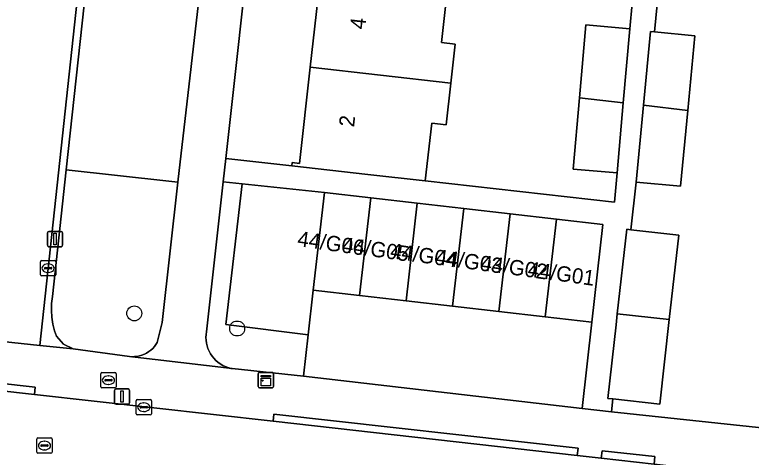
# Model space of a CAD drawing. Extents: x 161928 to 163071, y 386474 to 387428.
# Drawn here: x 162757.53 to 162805.69, y 387093.52 to 387122.45 of the extents above; entities that cross this region are included whole.
import ezdxf

# ---------------------------------------------------------------- set-up
doc = ezdxf.new("R2010")
doc.units = 0
for name, color, linetype in [('IMGEO_Boom', 7, 'Continuous'), ('IMGEO_Brandkraan', 7, 'Continuous'), ('IMGEO_Erf', 7, 'Continuous'), ('IMGEO_Groenvoorziening', 7, 'Continuous'), ('IMGEO_Kast', 7, 'Continuous'), ('IMGEO_Kolk', 7, 'Continuous'), ('IMGEO_Lichtmast', 7, 'Continuous'), ('IMGEO_Pand', 7, 'Continuous'), ('IMGEO_Pand_nummerreeks', 7, 'Continuous'), ('IMGEO_Parkeervlak_open', 7, 'Continuous'), ('IMGEO_Rijbaan_lokaal_open', 7, 'Continuous'), ('IMGEO_Rioolput', 7, 'Continuous'), ('IMGEO_Voetpad_open', 7, 'Continuous')]:
    doc.layers.add(name, color=color, linetype=linetype)

msp = doc.modelspace()

# ---------------------------------------------------------------- linework, layer by layer
at = {"layer": 'IMGEO_Boom'}
for centre in [(162765.342, 387102.928), (162772.071, 387101.939)]:
    msp.add_circle(centre, 0.489, dxfattribs=at)
at = {"layer": 'IMGEO_Brandkraan'}
for p, q in [((162763.227, 387099.06), (162764.079, 387099.06)), ((162763.152, 387098.134), (162763.152, 387098.986)), ((162763.454, 387098.603), (162763.852, 387098.603)), ((162763.64, 387098.84), (162763.665, 387098.84)), ((162764.153, 387098.986), (162764.153, 387098.134)), ((162763.411, 387098.554), (162763.411, 387098.566)), ((162763.849, 387098.517), (162763.451, 387098.517)), ((162763.663, 387098.28), (162763.638, 387098.28)), ((162763.895, 387098.566), (162763.895, 387098.554)), ((162764.079, 387098.06), (162763.227, 387098.06))]:
    msp.add_line(p, q, dxfattribs=at)
for points in [[(162763.227, 387099.06), (162764.079, 387099.06)], [(162763.152, 387098.134), (162763.152, 387098.986)], [(162764.153, 387098.986), (162764.153, 387098.134)], [(162764.079, 387098.06), (162763.227, 387098.06)]]:
    msp.add_lwpolyline(points, dxfattribs=at)
for centre, radius, start, end in [((162763.229, 387098.984), 0.0765, 91.552, 178.448), ((162763.229, 387098.984), 0.0765, 91.552, 178.448), ((162764.077, 387098.984), 0.0765, 1.552, 88.448), ((162764.077, 387098.984), 0.0765, 1.552, 88.448), ((162763.451, 387098.563), 0.0403, 85.8775, 175.7526), ((162763.856, 387098.565), 0.0386, 1.7309, 96.639), ((162763.229, 387098.136), 0.0765, 181.552, 268.448), ((162763.229, 387098.136), 0.0765, 181.552, 268.448), ((162763.448, 387098.553), 0.0366, 178.938, 274.7102), ((162763.852, 387098.56), 0.043, 264.8664, 352.4533), ((162764.077, 387098.136), 0.0765, 271.552, 358.448), ((162764.077, 387098.136), 0.0765, 271.552, 358.448)]:
    msp.add_arc(centre, radius, start, end, dxfattribs=at)
for centre, major_axis, ratio, start_param, end_param in [((162763.639, 387098.56), (-0.387, 0.002), 0.722429, 4.712389, 7.853982), ((162763.664, 387098.56), (-0.39, 0.002), 0.717154, 1.570796, 4.712389)]:
    msp.add_ellipse(centre, major_axis=major_axis, ratio=ratio, start_param=start_param, end_param=end_param, dxfattribs=at)
at = {"layer": 'IMGEO_Erf'}
for points in [[(162778.405, 387176.891), (162771.32, 387113.058), (162775.653, 387112.577), (162775.676, 387112.785), (162776.147, 387112.732), (162776.855, 387119.015), (162777.549, 387125.173), (162777.085, 387125.225), (162777.099, 387125.345), (162777.112, 387125.463), (162777.628, 387125.404), (162778.335, 387131.682), (162779.028, 387137.833), (162778.57, 387137.885), (162778.585, 387138.022), (162778.601, 387138.16), (162779.07, 387138.108), (162779.784, 387144.447), (162780.484, 387150.655)], [(162802.398, 387149.681), (162802.128, 387146.823), (162804.848, 387146.566), (162804.383, 387141.641), (162803.916, 387136.684), (162801.078, 387136.951), (162800.81, 387134.107), (162803.423, 387133.861), (162802.96, 387128.953), (162802.492, 387123.986), (162799.64, 387124.255), (162799.364, 387121.331), (162801.995, 387121.082), (162801.534, 387116.2), (162801.067, 387111.243), (162798.168, 387111.516), (162797.819, 387108.399), (162800.95, 387108.048), (162800.331, 387102.518), (162799.712, 387096.988), (162796.634, 387097.333), (162796.545, 387096.499), (162818.858, 387094.116)], [(162785.854, 387124.384), (162785.431, 387120.637), (162786.332, 387120.535), (162786.043, 387117.977), (162785.736, 387115.255), (162784.797, 387115.361), (162784.372, 387111.595), (162796.74, 387110.199), (162796.911, 387112.108), (162794.033, 387112.365), (162794.448, 387117.013), (162794.874, 387121.781), (162797.752, 387121.524), (162798.051, 387124.866)]]:
    msp.add_lwpolyline(points, dxfattribs=at)
at = {"layer": 'IMGEO_Groenvoorziening'}
msp.add_lwpolyline([(162762.592, 387127.921), (162760.898, 387112.309), (162767.605, 387111.57), (162768.201, 387111.502), (162769.926, 387126.645)], dxfattribs=at)
for points in [[(162760.898, 387112.309), (162759.993, 387104.028), (162759.94, 387103.577), (162759.927, 387103.123), (162759.954, 387102.67), (162760.022, 387102.221), (162760.13, 387101.78), (162760.247, 387101.428), (162760.718, 387100.914), (162761.344, 387100.605), (162765.026, 387100.107), (162765.192, 387100.096), (162765.359, 387100.1), (162765.524, 387100.118), (162765.688, 387100.152), (162765.847, 387100.2), (162766.002, 387100.262), (162766.151, 387100.337), (162766.292, 387100.425), (162766.425, 387100.526), (162766.548, 387100.638), (162766.66, 387100.761), (162766.762, 387100.893), (162766.845, 387101.024), (162767.157, 387102.333), (162768.201, 387111.502), (162767.605, 387111.57)], [(162776.711, 387101.52), (162771.337, 387102.192), (162772.388, 387111.4), (162771.15, 387111.531), (162770.062, 387101.727), (162770.038, 387101.542), (162770.03, 387101.356), (162770.039, 387101.17), (162770.064, 387100.985), (162770.106, 387100.804), (162770.164, 387100.627), (162770.238, 387100.456), (162770.326, 387100.292), (162770.429, 387100.136), (162770.546, 387099.991), (162770.674, 387099.856), (162770.815, 387099.734), (162770.966, 387099.624), (162771.125, 387099.528), (162771.293, 387099.447), (162771.468, 387099.382), (162771.647, 387099.332), (162771.734, 387099.314), (162776.407, 387098.833)], [(162777.779, 387110.827), (162772.388, 387111.4), (162771.337, 387102.192), (162776.711, 387101.52), (162777.043, 387104.449)]]:
    msp.add_lwpolyline(points, close=True, dxfattribs=at)
at = {"layer": 'IMGEO_Kast'}
for p, q in [((162773.524, 387099.068), (162774.365, 387099.068)), ((162774.365, 387099.068), (162773.524, 387099.068)), ((162773.449, 387098.143), (162773.449, 387098.984)), ((162773.449, 387098.984), (162773.449, 387098.143)), ((162774.449, 387098.993), (162774.449, 387098.152)), ((162774.449, 387098.152), (162774.449, 387098.993)), ((162774.374, 387098.068), (162773.533, 387098.068)), ((162773.533, 387098.068), (162774.374, 387098.068))]:
    msp.add_line(p, q, dxfattribs=at)
for points in [[(162773.644, 387098.858), (162774.244, 387098.858), (162774.244, 387098.773), (162773.644, 387098.773), (162773.644, 387098.858)], [(162773.644, 387098.683), (162774.244, 387098.683), (162774.244, 387098.194), (162773.644, 387098.194), (162773.644, 387098.683)]]:
    msp.add_lwpolyline(points, dxfattribs=at)
msp.add_circle((162773.728, 387098.532), 0.0377, dxfattribs=at)
for centre, start, end in [((162773.527, 387098.99), 92.4484, 184.2845), ((162773.527, 387098.99), 92.4484, 184.2845), ((162774.371, 387098.99), 2.4484, 94.2845), ((162774.371, 387098.99), 2.4484, 94.2845), ((162773.527, 387098.146), 182.4484, 274.2845), ((162773.527, 387098.146), 182.4484, 274.2845), ((162774.371, 387098.146), 272.4484, 4.2845), ((162774.371, 387098.146), 272.4484, 4.2845)]:
    msp.add_arc(centre, 0.0779, start, end, dxfattribs=at)
at = {"layer": 'IMGEO_Kolk'}
for p, q in [((162759.204, 387105.456), (162759.204, 387106.308)), ((162759.279, 387106.382), (162760.131, 387106.382)), ((162760.205, 387106.308), (162760.205, 387105.456)), ((162759.463, 387105.876), (162759.463, 387105.888)), ((162759.901, 387105.839), (162759.503, 387105.839)), ((162759.506, 387105.925), (162759.904, 387105.925)), ((162759.692, 387106.162), (162759.717, 387106.162)), ((162759.947, 387105.888), (162759.947, 387105.876)), ((162760.131, 387105.382), (162759.279, 387105.382)), ((162759.715, 387105.602), (162759.69, 387105.602)), ((162765.462, 387096.368), (162765.462, 387097.22)), ((162765.537, 387097.294), (162766.389, 387097.294)), ((162766.463, 387097.22), (162766.463, 387096.368)), ((162765.721, 387096.788), (162765.721, 387096.8)), ((162766.159, 387096.751), (162765.761, 387096.751)), ((162765.764, 387096.837), (162766.162, 387096.837)), ((162765.95, 387097.074), (162765.975, 387097.074)), ((162766.205, 387096.8), (162766.205, 387096.788)), ((162766.389, 387096.294), (162765.537, 387096.294)), ((162765.973, 387096.514), (162765.948, 387096.514))]:
    msp.add_line(p, q, dxfattribs=at)
for points in [[(162759.204, 387105.456), (162759.204, 387106.308)], [(162759.279, 387106.382), (162760.131, 387106.382)], [(162760.205, 387106.308), (162760.205, 387105.456)], [(162760.131, 387105.382), (162759.279, 387105.382)], [(162765.462, 387096.368), (162765.462, 387097.22)], [(162765.537, 387097.294), (162766.389, 387097.294)], [(162766.463, 387097.22), (162766.463, 387096.368)], [(162766.389, 387096.294), (162765.537, 387096.294)]]:
    msp.add_lwpolyline(points, dxfattribs=at)
for centre, radius, start, end in [((162759.281, 387106.306), 0.0765, 91.552, 178.448), ((162759.281, 387106.306), 0.0765, 91.552, 178.448), ((162760.129, 387106.306), 0.0765, 1.552, 88.448), ((162760.129, 387106.306), 0.0765, 1.552, 88.448), ((162759.503, 387105.885), 0.0403, 85.8775, 175.7526), ((162759.5, 387105.875), 0.0366, 178.938, 274.7102), ((162759.904, 387105.882), 0.043, 264.8664, 352.4533), ((162759.908, 387105.887), 0.0386, 1.7309, 96.639), ((162759.281, 387105.458), 0.0765, 181.552, 268.448), ((162759.281, 387105.458), 0.0765, 181.552, 268.448), ((162760.129, 387105.458), 0.0765, 271.552, 358.448), ((162760.129, 387105.458), 0.0765, 271.552, 358.448), ((162765.539, 387097.218), 0.0765, 91.552, 178.448), ((162765.539, 387097.218), 0.0765, 91.552, 178.448), ((162766.387, 387097.218), 0.0765, 1.552, 88.448), ((162766.387, 387097.218), 0.0765, 1.552, 88.448), ((162765.761, 387096.797), 0.0403, 85.8775, 175.7526), ((162765.758, 387096.787), 0.0366, 178.938, 274.7102), ((162766.162, 387096.794), 0.043, 264.8664, 352.4533), ((162766.166, 387096.799), 0.0386, 1.7309, 96.639), ((162765.539, 387096.37), 0.0765, 181.552, 268.448), ((162765.539, 387096.37), 0.0765, 181.552, 268.448), ((162766.387, 387096.37), 0.0765, 271.552, 358.448), ((162766.387, 387096.37), 0.0765, 271.552, 358.448)]:
    msp.add_arc(centre, radius, start, end, dxfattribs=at)
for centre, major_axis, ratio, start_param, end_param in [((162759.691, 387105.882), (-0.387, 0.002), 0.722429, 4.712389, 7.853982), ((162759.716, 387105.882), (-0.39, 0.002), 0.717154, 1.570796, 4.712389), ((162765.949, 387096.794), (-0.387, 0.002), 0.722429, 4.712389, 7.853982), ((162765.974, 387096.794), (-0.39, 0.002), 0.717154, 1.570796, 4.712389)]:
    msp.add_ellipse(centre, major_axis=major_axis, ratio=ratio, start_param=start_param, end_param=end_param, dxfattribs=at)
at = {"layer": 'IMGEO_Lichtmast'}
for p, q in [((162759.763, 387108.286), (162760.553, 387108.286)), ((162760.553, 387108.286), (162759.763, 387108.286)), ((162759.663, 387107.386), (162759.663, 387108.186)), ((162759.663, 387108.186), (162759.663, 387107.386)), ((162760.653, 387108.186), (162760.653, 387107.386)), ((162760.653, 387107.386), (162760.653, 387108.186)), ((162760.553, 387107.286), (162759.763, 387107.286)), ((162759.763, 387107.286), (162760.553, 387107.286)), ((162764.048, 387097.09), (162764.048, 387097.89)), ((162764.048, 387097.89), (162764.048, 387097.09)), ((162764.148, 387097.99), (162764.938, 387097.99)), ((162764.938, 387097.99), (162764.148, 387097.99)), ((162765.038, 387097.89), (162765.038, 387097.09)), ((162765.038, 387097.09), (162765.038, 387097.89)), ((162764.938, 387096.99), (162764.148, 387096.99)), ((162764.148, 387096.99), (162764.938, 387096.99))]:
    msp.add_line(p, q, dxfattribs=at)
for points in [[(162760.083, 387108.161), (162760.233, 387108.161), (162760.233, 387107.411), (162760.083, 387107.411), (162760.083, 387108.161)], [(162764.468, 387097.865), (162764.618, 387097.865), (162764.618, 387097.115), (162764.468, 387097.115), (162764.468, 387097.865)]]:
    msp.add_lwpolyline(points, dxfattribs=at)
for centre, start, end in [((162759.763, 387108.186), 90, 180), ((162759.763, 387108.186), 90, 180), ((162760.553, 387108.186), 0, 90), ((162760.553, 387108.186), 360, 90), ((162759.763, 387107.386), 180, 270), ((162759.763, 387107.386), 180, 270), ((162760.553, 387107.386), 270, 0), ((162760.553, 387107.386), 270, 0), ((162764.148, 387097.89), 90, 180), ((162764.148, 387097.89), 90, 180), ((162764.938, 387097.89), 0, 90), ((162764.938, 387097.89), 360, 90), ((162764.148, 387097.09), 180, 270), ((162764.148, 387097.09), 180, 270), ((162764.938, 387097.09), 270, 0), ((162764.938, 387097.09), 270, 0)]:
    msp.add_arc(centre, 0.1, start, end, dxfattribs=at)
at = {"layer": 'IMGEO_Pand'}
for points in [[(162777.099, 387125.345), (162777.085, 387125.225), (162777.549, 387125.173), (162776.855, 387119.015), (162786.043, 387117.977), (162786.332, 387120.535), (162785.431, 387120.637), (162785.854, 387124.384)], [(162797.32, 387116.684), (162797.752, 387121.524), (162794.874, 387121.781), (162794.448, 387117.013)], [(162801.995, 387121.082), (162799.364, 387121.331), (162799.097, 387121.356), (162798.642, 387116.532), (162801.534, 387116.2)], [(162776.855, 387119.015), (162776.147, 387112.732), (162775.676, 387112.785), (162775.653, 387112.577), (162780.622, 387112.017), (162784.372, 387111.595), (162784.797, 387115.361), (162785.736, 387115.255), (162786.043, 387117.977)], [(162794.448, 387117.013), (162794.033, 387112.365), (162796.911, 387112.108), (162797.32, 387116.684)], [(162798.642, 387116.532), (162798.168, 387111.516), (162801.067, 387111.243), (162801.534, 387116.2)], [(162780.079, 387104.099), (162780.814, 387110.477), (162777.779, 387110.827), (162777.043, 387104.449)], [(162783.114, 387103.749), (162783.85, 387110.127), (162780.814, 387110.477), (162780.079, 387104.099)], [(162786.15, 387103.399), (162786.885, 387109.777), (162783.85, 387110.127), (162783.114, 387103.749)], [(162789.185, 387103.049), (162789.92, 387109.427), (162786.885, 387109.777), (162786.15, 387103.399)], [(162792.22, 387102.699), (162792.956, 387109.077), (162789.92, 387109.427), (162789.185, 387103.049)], [(162795.256, 387102.349), (162795.991, 387108.727), (162792.956, 387109.077), (162792.22, 387102.699)], [(162800.95, 387108.048), (162797.819, 387108.399), (162797.548, 387108.429), (162796.929, 387102.899), (162800.331, 387102.518)], [(162800.331, 387102.518), (162796.929, 387102.899), (162796.849, 387102.184), (162796.31, 387097.369), (162796.634, 387097.333), (162799.712, 387096.988)]]:
    msp.add_lwpolyline(points, close=True, dxfattribs=at)
at = {"layer": 'IMGEO_Parkeervlak_open'}
msp.add_lwpolyline([(162795.256, 387102.349), (162792.22, 387102.699), (162789.185, 387103.049), (162786.15, 387103.399), (162783.114, 387103.749), (162780.079, 387104.099), (162777.043, 387104.449), (162776.711, 387101.52), (162776.407, 387098.833), (162794.642, 387096.703)], close=True, dxfattribs=at)
at = {"layer": 'IMGEO_Rijbaan_lokaal_open'}
msp.add_lwpolyline([(162762.128, 387128.254), (162765.934, 387162.134), (162767.729, 387178.115), (162762.605, 387178.7), (162761.71, 387170.7), (162754.072, 387101.381), (162759.158, 387100.83)], close=True, dxfattribs=at)
msp.add_lwpolyline([(162700.355, 387097.095), (162740.697, 387092.618), (162757.716, 387090.741), (162766.564, 387089.759), (162782.2, 387088.015), (162791, 387087.021), (162799.652, 387086.15), (162809.706, 387084.764), (162816.849, 387083.973), (162817.572, 387090.984), (162808.772, 387092.013), (162799.338, 387093.073), (162795.885, 387093.461), (162794.313, 387093.637), (162774.421, 387095.872), (162758.809, 387097.626), (162753.739, 387098.195), (162746.061, 387099.058), (162722.816, 387101.669)], dxfattribs=at)
at = {"layer": 'IMGEO_Rioolput'}
for p, q in [((162759.044, 387094.786), (162759.896, 387094.786)), ((162758.969, 387093.86), (162758.969, 387094.712)), ((162759.228, 387094.28), (162759.228, 387094.292)), ((162759.666, 387094.243), (162759.268, 387094.243)), ((162759.271, 387094.329), (162759.669, 387094.329)), ((162759.457, 387094.566), (162759.482, 387094.566)), ((162759.712, 387094.292), (162759.712, 387094.28)), ((162759.97, 387094.712), (162759.97, 387093.86)), ((162759.896, 387093.786), (162759.044, 387093.786)), ((162759.48, 387094.006), (162759.455, 387094.006))]:
    msp.add_line(p, q, dxfattribs=at)
for points in [[(162759.044, 387094.786), (162759.896, 387094.786)], [(162758.969, 387093.86), (162758.969, 387094.712)], [(162759.97, 387094.712), (162759.97, 387093.86)], [(162759.896, 387093.786), (162759.044, 387093.786)]]:
    msp.add_lwpolyline(points, dxfattribs=at)
for centre, radius, start, end in [((162759.046, 387094.71), 0.0765, 91.552, 178.448), ((162759.046, 387094.71), 0.0765, 91.552, 178.448), ((162759.894, 387094.71), 0.0765, 1.552, 88.448), ((162759.894, 387094.71), 0.0765, 1.552, 88.448), ((162759.268, 387094.289), 0.0403, 85.8775, 175.7526), ((162759.265, 387094.279), 0.0366, 178.938, 274.7102), ((162759.669, 387094.286), 0.043, 264.8664, 352.4533), ((162759.673, 387094.291), 0.0386, 1.7309, 96.639), ((162759.046, 387093.862), 0.0765, 181.552, 268.448), ((162759.046, 387093.862), 0.0765, 181.552, 268.448), ((162759.894, 387093.862), 0.0765, 271.552, 358.448), ((162759.894, 387093.862), 0.0765, 271.552, 358.448)]:
    msp.add_arc(centre, radius, start, end, dxfattribs=at)
for centre, major_axis, ratio, start_param, end_param in [((162759.456, 387094.286), (-0.387, 0.002), 0.722429, 4.712389, 7.853982), ((162759.481, 387094.286), (-0.39, 0.002), 0.717154, 1.570796, 4.712389)]:
    msp.add_ellipse(centre, major_axis=major_axis, ratio=ratio, start_param=start_param, end_param=end_param, dxfattribs=at)
at = {"layer": 'IMGEO_Voetpad_open'}
for points in [[(162769.926, 387126.645), (162768.201, 387111.502), (162767.157, 387102.333), (162766.845, 387101.024), (162766.762, 387100.893), (162766.66, 387100.761), (162766.548, 387100.638), (162766.425, 387100.526), (162766.292, 387100.425), (162766.151, 387100.337), (162766.002, 387100.262), (162765.847, 387100.2), (162765.688, 387100.152), (162765.524, 387100.118), (162765.359, 387100.1), (162765.192, 387100.096), (162765.026, 387100.107), (162771.734, 387099.314), (162771.647, 387099.332), (162771.468, 387099.382), (162771.293, 387099.447), (162771.125, 387099.528), (162770.966, 387099.624), (162770.815, 387099.734), (162770.674, 387099.856), (162770.546, 387099.991), (162770.429, 387100.136), (162770.326, 387100.292), (162770.238, 387100.456), (162770.164, 387100.627), (162770.106, 387100.804), (162770.064, 387100.985), (162770.039, 387101.17), (162770.03, 387101.356), (162770.038, 387101.542), (162770.062, 387101.727), (162771.15, 387111.531), (162771.32, 387113.058), (162778.405, 387176.891)], [(162762.128, 387128.254), (162759.158, 387100.83), (162761.344, 387100.605), (162760.718, 387100.914), (162760.247, 387101.428), (162760.13, 387101.78), (162760.022, 387102.221), (162759.954, 387102.67), (162759.927, 387103.123), (162759.94, 387103.577), (162759.993, 387104.028), (162760.898, 387112.309), (162762.592, 387127.921)], [(162798.051, 387124.866), (162797.752, 387121.524), (162797.32, 387116.684), (162796.911, 387112.108), (162796.74, 387110.199), (162784.372, 387111.595), (162780.622, 387112.017), (162775.653, 387112.577), (162771.32, 387113.058), (162771.15, 387111.531), (162772.388, 387111.4), (162777.779, 387110.827), (162780.814, 387110.477), (162783.85, 387110.127), (162786.885, 387109.777), (162789.92, 387109.427), (162792.956, 387109.077), (162795.991, 387108.727), (162795.256, 387102.349), (162794.642, 387096.703), (162796.545, 387096.499), (162796.634, 387097.333), (162796.31, 387097.369), (162796.849, 387102.184), (162796.929, 387102.899), (162797.548, 387108.429), (162797.819, 387108.399), (162798.168, 387111.516), (162798.642, 387116.532), (162799.097, 387121.356), (162799.364, 387121.331), (162799.64, 387124.255)], [(162818.858, 387094.116), (162796.545, 387096.499), (162794.642, 387096.703), (162776.407, 387098.833), (162771.734, 387099.314), (162765.026, 387100.107), (162761.344, 387100.605), (162759.158, 387100.83), (162754.072, 387101.381)], [(162753.788, 387098.67), (162758.857, 387098.098), (162758.809, 387097.626), (162774.421, 387095.872), (162774.468, 387096.339), (162794.362, 387094.122), (162794.313, 387093.637), (162795.885, 387093.461), (162795.934, 387093.947), (162799.387, 387093.562), (162799.338, 387093.073), (162808.772, 387092.013)]]:
    msp.add_lwpolyline(points, dxfattribs=at)
for points in [[(162758.809, 387097.626), (162758.857, 387098.098), (162753.788, 387098.67), (162753.739, 387098.195)], [(162774.421, 387095.872), (162794.313, 387093.637), (162794.362, 387094.122), (162774.468, 387096.339)], [(162795.885, 387093.461), (162799.338, 387093.073), (162799.387, 387093.562), (162795.934, 387093.947)]]:
    msp.add_lwpolyline(points, close=True, dxfattribs=at)

# ---------------------------------------------------------------- texts
at = {"layer": 'IMGEO_Pand_nummerreeks'}
for s, rotation, p in [('4', 83.5577, (162780.434, 387121.461)), ('2', 83.5577, (162779.713, 387115.073)), ('44/G06', 351.8107, (162775.966, 387107.334)), ('44/G05', 351.8107, (162778.888, 387106.94)), ('44/G04', 351.8107, (162782.035, 387106.546)), ('44/G03', 351.8107, (162785.005, 387106.152)), ('44/G02', 351.8107, (162787.945, 387105.759)), ('44/G01', 351.8107, (162791.032, 387105.348))]:
    msp.add_text(s, height=1, rotation=rotation, dxfattribs=at).set_placement(p)

doc.saveas('drawing.dxf')
